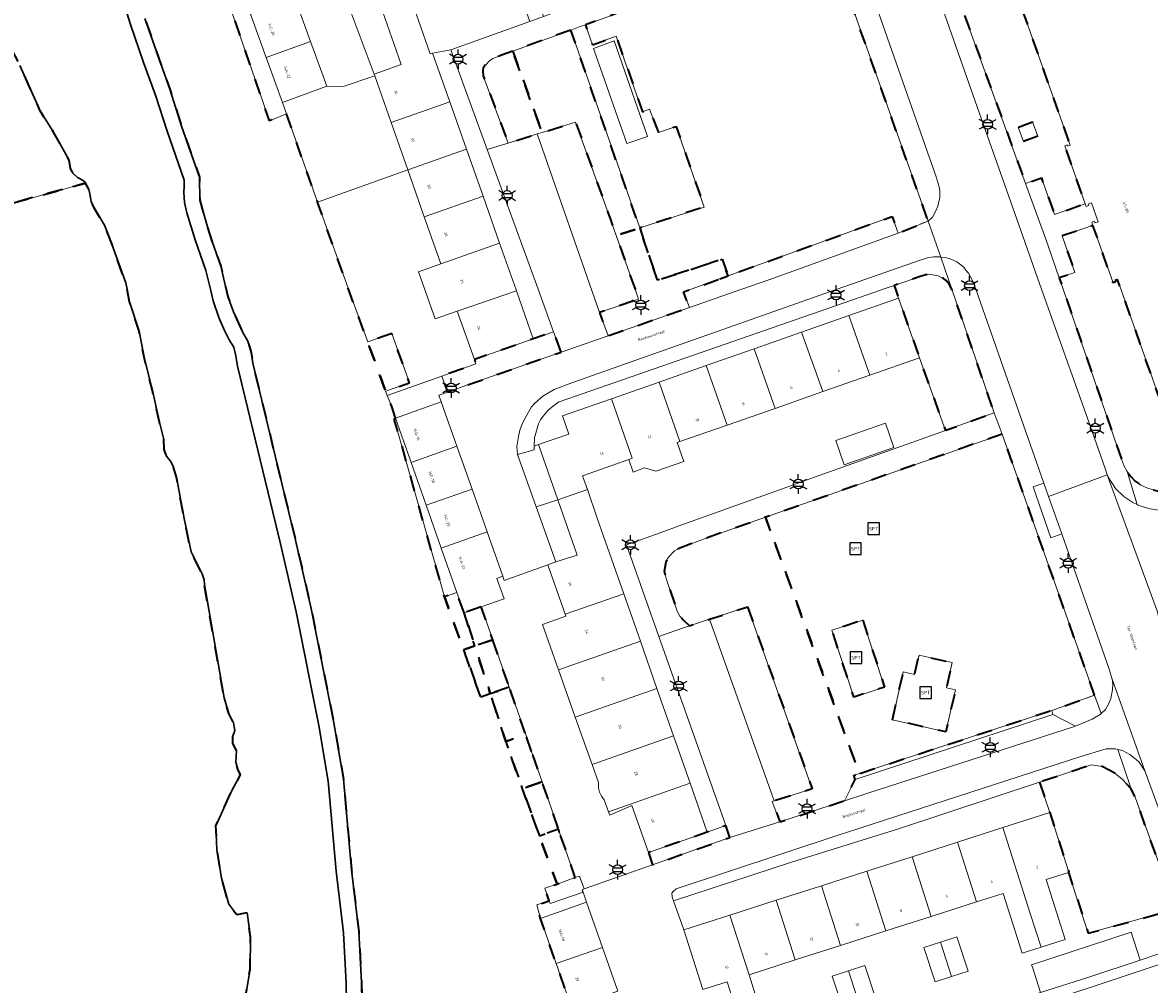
# Model space of a CAD drawing. Extents: x 105780 to 185197, y 477999 to 525027.
# Tile 348 of 562: x 107129 to 107275, y 479910 to 480035. Entities that reach past the tile are written whole.
import ezdxf
from ezdxf.enums import TextEntityAlignment as Align

# ---------------------------------------------------------------- set-up
doc = ezdxf.new("R2010")
doc.units = 0
doc.linetypes.add('XX-HIDDEN', pattern=[4, 2, -2])
for name, color, linetype, lineweight in [('B-GV-GR-MATERIAALGRENS-G', 252, 'XX-HIDDEN', 35), ('B-RO-IE-MEUBILAIR_WEGMEUBILAIR-S', 252, 'Continuous', 25), ('B-RO-IE-TERREINAFSCHEIDING_KUNSTMATIG_HEKWERK-G', 252, 'IE-TERREINAFSCHEIDING-KUNSTMATIG', 18), ('B-WE-GW-WATERGANG_SLOOT_INSTEEK-G', 252, 'Continuous', 30), ('B-XX-KG-KADASTRAAL_BEBOUWING-G', 252, 'Continuous', 20), ('B1-WE-OG-BEBOUWING-T18', 7, 'Continuous', 18), ('B1-WE-OG-TERREIN_ERF-GV', 252, 'Continuous', 18), ('B1-WE-OG-TOPOGRAFIE-T18', 10, 'Continuous', 18), ('B1-WE-VH-VERHARDING_BETONSTRAATSTEEN-GV', 252, 'Continuous', 18), ('B1-WE-VH-VERHARDING_HALFVERHARDING_GRIND-GV', 252, 'Continuous', 18), ('B1-WE-VH-VERHARDING_OPEN-GV', 252, 'Continuous', 18), ('B1-WE-VH-VERHARDING_STRAATBAKSTEEN-GV', 252, 'Continuous', 18), ('B1-WE-VH-VERHARDING_TEGEL-GV', 252, 'Continuous', 18), ('B1-WE-VH-VERHARDING_TEGEL_RUBBER-GV', 252, 'Continuous', 18)]:
    doc.layers.add(name, color=color, linetype=linetype, lineweight=lineweight)
doc.styles.add('NLCS-ISO', font='NLCS-ISO.ttf')
doc.styles.add('NLCS-ISO-M200-T18', font='NLCS-ISO.ttf', dxfattribs={"height": 0.36})
doc.linetypes.add('IE-TERREINAFSCHEIDING-KUNSTMATIG', pattern='A,4,[82,NLCS.SHX,S=0.75,R=90,X=0,Y=0],4,-2', length=10)

# ---------------------------------------------------------------- blocks, each defined once
blk = doc.blocks.new('B-SIE-WEG_LICHTMAST-SO')
at = {"ltscale": 0.1}
for p, q in [((-1.1, 0.63), (-2.19, 1.27)), ((0, 1.27), (0, 2.53)), ((1.1, 0.63), (2.19, 1.27)), ((-1.1, -0.63), (-2.19, -1.27)), ((0, -1.27), (0, -2.53)), ((1.1, -0.63), (2.19, -1.27))]:
    blk.add_line(p, q, dxfattribs=at)
at = {"flags": 128}
for points in [[(-1.16, 0.5), (1.16, 0.5)], [(-1.16, -0.5), (1.16, -0.5)]]:
    blk.add_lwpolyline(points, dxfattribs=at)
at = {"ltscale": 0.1}
blk.add_circle((0, 0), 1.27, dxfattribs=at)
at = {"style": 'NLCS-ISO'}
blk.add_attdef('TYPE', text='', height=1.8, dxfattribs=at).set_placement((0, 2.53), align=Align.BOTTOM_CENTER)
blk = doc.blocks.new('SIE-WEG_SPEELTOESTEL-SO')
at = {"flags": 128}
blk.add_lwpolyline([(-0.75, -0.75), (0.75, -0.75), (0.75, 0.75), (-0.75, 0.75)], close=True, dxfattribs=at)
at = {"style": 'NLCS-ISO'}
blk.add_text('SPT', height=0.45, dxfattribs=at).set_placement((0, 0), align=Align.MIDDLE_CENTER)

msp = doc.modelspace()

# ---------------------------------------------------------------- linework, layer by layer
at = {"layer": 'B-GV-GR-MATERIAALGRENS-G', "flags": 128}
for points in [[(107051.196, 480100.013), (107050.722, 480098.548), (107050.518, 480097.276), (107050.265, 480096.207), (107050.026, 480094.45), (107050.047, 480092.66), (107050.252, 480091.709), (107050.672, 480088.895), (107053.16, 480077.421), (107054.633, 480071.372), (107064.475, 480028.569), (107067.848, 480014.244), (107068.147, 480012.972), (107071.022, 480000), (107074.919, 479982.417), (107083.505, 479945.143), (107086.955, 479930.777), (107089.252, 479920.479), (107096.519, 479888.823), (107099.12, 479877.164), (107101.928, 479863.866), (107104.823, 479849.715), (107106.336, 479841.607), (107107.783, 479832.624), (107108.297, 479827.144), (107108.679, 479822.261), (107108.964, 479816.297), (107109.611, 479793.955), (107109.877, 479782.689), (107111.092, 479709.061), (107111.249, 479705.028), (107111.376, 479703.166), (107111.82, 479699.327), (107112.766, 479694.439), (107113.544, 479691.719), (107115.493, 479687.11), (107116.713, 479684.537), (107118, 479682.034), (107119.346, 479679.942), (107120.528, 479678.309), (107122.728, 479675.501), (107125.345, 479672.429), (107129.884, 479667.517), (107133.286, 479663.692), (107137.16, 479659.483), (107140.353, 479655.825), (107140.883, 479655.163), (107142.746, 479652.833), (107145.37, 479649.418), (107148.597, 479645.025), (107158.587, 479631.146), (107163.575, 479624.077), (107164.955, 479622.323), (107165.204, 479622.503), (107163.935, 479624.335), (107162.594, 479626.196), (107161.524, 479627.682), (107149.447, 479644.451), (107150.731, 479645.405), (107149.122, 479647.567), (107147.857, 479649.079), (107146.964, 479650.804), (107146.065, 479652.803), (107145.219, 479655.486), (107144.054, 479660.951), (107142.704, 479667.901), (107141.73, 479673.25), (107140.511, 479680.442), (107139.331, 479692.047), (107138.877, 479703.361), (107138.851, 479704.532), (107138.647, 479713.756), (107138.23, 479725.669), (107138.298, 479738.124), (107137.846, 479749.266), (107137.652, 479762.741), (107137.667, 479775.245), (107137.425, 479786.957), (107137.438, 479799.564), (107137.09, 479820.75), (107138.363, 479811.13), (107138.558, 479803.044), (107138.971, 479790.532), (107139.813, 479777.208), (107140.495, 479770.329), (107140.81, 479763.032), (107141.437, 479753.193), (107141.573, 479744.729), (107141.96, 479734.919), (107142.359, 479726.94), (107143.335, 479700.499), (107144.508, 479686.892), (107146.139, 479666.453), (107146.704, 479662.565), (107147.632, 479660.037), (107148.838, 479658.114), (107149.741, 479657.484), (107150.721, 479657.249), (107151.196, 479657.464), (107152.46, 479658.448), (107152.659, 479663.342), (107152.262, 479678.556), (107153.651, 479683.649), (107154.18, 479686.229), (107154.114, 479687.75), (107154.048, 479689.073), (107155.371, 479690.925), (107156.032, 479694.563), (107156.76, 479703.691), (107156.495, 479710.571), (107157.024, 479712.886), (107156.958, 479714.341), (107157.686, 479719.566), (107158.149, 479720.956), (107157.844, 479723.602), (107158.413, 479730.811), (107157.884, 479740.667), (107157.024, 479753.499), (107156.429, 479760.246), (107156.892, 479761.966), (107157.09, 479763.818), (107157.09, 479766.332), (107157.355, 479767.787), (107157.223, 479772.02), (107156.363, 479773.409), (107156.561, 479774.468), (107157.09, 479777.246), (107156.627, 479781.148), (107156.561, 479785.382), (107157.289, 479789.02), (107157.355, 479792.724), (107157.355, 479794.444), (107155.834, 479796.362), (107155.834, 479797.42), (107157.09, 479801.852), (107157.715, 479804.491), (107157.752, 479804.498), (107158.281, 479811.245), (107157.818, 479818.719), (107157.09, 479819.315), (107157.156, 479820.77), (107157.156, 479828.84), (107157.289, 479834.197), (107157.553, 479838.828), (107158.546, 479843.392), (107158.942, 479847.294), (107158.985, 479847.328), (107158.083, 479853.578), (107158.678, 479868.13), (107159.538, 479880.698), (107159.607, 479883.987), (107159.339, 479887.247), (107159.075, 479893.993), (107158.612, 479896.309), (107157.686, 479900.806), (107157.024, 479905.437), (107158.083, 479911.853), (107158.149, 479916.02), (107157.686, 479919.129), (107156.363, 479918.864), (107155.304, 479920.253), (107154.378, 479923.627), (107153.783, 479927.331), (107153.651, 479930.44), (107155.767, 479935.07), (107156.826, 479937.044), (107156.492, 479937.773), (107156.241, 479938.692), (107156.325, 479940.197), (107155.823, 479941.097), (107155.823, 479942.036), (107156.11, 479942.762), (107155.942, 479943.778), (107155.327, 479944.977), (107154.72, 479947.006), (107152.149, 479961.721), (107152.138, 479962.334), (107151.882, 479963.09), (107150.417, 479965.957), (107149.526, 479970.276), (107148.521, 479975.632), (107148.292, 479976.499), (107148.085, 479977.079), (107147.765, 479977.723), (107147.229, 479978.35), (107146.945, 479979.231), (107146.882, 479980.525), (107146.314, 479982.757), (107145.404, 479986.857), (107144.384, 479990.985), (107143.679, 479994.542), (107142.446, 479998.383), (107142.118, 480000), (107141.952, 480000.818), (107139.815, 480006.81), (107139.177, 480008.296), (107137.933, 480010.403), (107137.48, 480011.361), (107137.312, 480012.378), (107137.161, 480012.944), (107136.735, 480013.758), (107111.432, 480006.816), (107105.728, 480031.759), (107104.221, 480038.042), (107102.028, 480037.596), (107096.316, 480062.441), (107089.312, 480093.208), (107091.322, 480093.737), (107090.049, 480100.013)], [(107090.049, 480100.013), (107091.322, 480093.737), (107089.312, 480093.208), (107096.316, 480062.441), (107102.028, 480037.596), (107104.221, 480038.042), (107104.18, 480038.251), (107106.581, 480038.804), (107107.099, 480036.113), (107108.41, 480036.387), (107109.191, 480032.704), (107105.728, 480031.759), (107111.432, 480006.816), (107136.735, 480013.758), (107136.44, 480014.098), (107135.706, 480014.493), (107135.085, 480015.059), (107134.801, 480015.705), (107134.614, 480016.738), (107132.602, 480020.375), (107130.858, 480023.112), (107128.22, 480029.03), (107127.238, 480031.013), (107123.09, 480036.616), (107121.399, 480039.14), (107120.634, 480040.869), (107120.21, 480041.703), (107119.233, 480043.145), (107118.995, 480043.65), (107118.982, 480045.472), (107118.288, 480049.81), (107118.65, 480050.042), (107117.361, 480053.708), (107116.493, 480053.446), (107106.004, 480050.28), (107101.787, 480068.628)], [(107176.928, 479983.295), (107176.461, 479984.807), (107175.853, 479986.228), (107175.655, 479986.777), (107173.586, 479992.499), (107173.339, 479993.172), (107170.832, 480000), (107166.843, 480011.291), (107162.791, 480022.762), (107160.605, 480021.836), (107152.27, 480045.941), (107151.511, 480045.671), (107150.402, 480049.124), (107152.104, 480049.677), (107146.822, 480064.543), (107144.829, 480070.191), (107143.045, 480069.538), (107142.618, 480070.707), (107137.441, 480068.852), (107134.689, 480067.866), (107137.253, 480058.495), (107139.257, 480050.482), (107140.916, 480046.436), (107144.436, 480035.085), (107147.703, 480025.824), (107149.202, 480021.142), (107151.514, 480014.512), (107151.555, 480011.529), (107152.845, 480007.048), (107154.275, 480002.993), (107155.207, 479999.074), (107155.914, 479997.067), (107157.125, 479994.397), (107157.807, 479993.26), (107158.209, 479991.79), (107158.427, 479990.407), (107163.962, 479967.468), (107166.021, 479958.594), (107168.948, 479943.793), (107170.187, 479936.466), (107171.231, 479924.722), (107172.17, 479916.718), (107172.549, 479910.093), (107172.634, 479905.187), (107172.23, 479895.21), (107171.841, 479891.984), (107171.867, 479887.861)], [(107205.717, 479890.906), (107211.293, 479892.796), (107209.821, 479897.483), (107203.832, 479895.376), (107203.167, 479897.266), (107201.773, 479901.229), (107199.781, 479906.893), (107197.789, 479912.556), (107195.731, 479918.408), (107195.287, 479920.157), (107196.879, 479920.714), (107196.313, 479922.323), (107197.887, 479922.877), (107195.746, 479928.72), (107195.606, 479929.112), (107193.413, 479935.239), (107191.382, 479940.914), (107191.235, 479941.368), (107189.233, 479947.561), (107187.986, 479947.128), (107185.772, 479953.249), (107183.291, 479960.104), (107176.785, 479983.165), (107176.928, 479983.295)]]:
    msp.add_lwpolyline(points, dxfattribs=at)
for points in [[(107289.011, 480062.863), (107292.96, 480059.495), (107302.65, 480070.407), (107303.338, 480081.641), (107300.832, 480081.796), (107300.321, 480073.807), (107282.138, 480074.973), (107282.315, 480078.083), (107270.576, 480073.904), (107270.866, 480073.142), (107280.848, 480076.692), (107281.749, 480074.148), (107289.992, 480073.622), (107292.995, 480065.121), (107252.708, 480050.878), (107251.081, 480055.437), (107244.463, 480053.088), (107246.36, 480047.597), (107250.748, 480035.5), (107251.076, 480034.597), (107258.66, 480013.689), (107260.697, 480014.428), (107262.421, 480009.682), (107266.384, 480011.095), (107263.753, 480018.594), (107264.069, 480018.722), (107264.134, 480018.563), (107264.449, 480018.676), (107257.436, 480038.554), (107257.134, 480038.447), (107257.017, 480038.777), (107260.52, 480040.021), (107260.614, 480042.803), (107259.61, 480042.881), (107259.584, 480042.542), (107259.274, 480042.566), (107259.652, 480050.907), (107259.293, 480050.93), (107259.356, 480052.373), (107260.564, 480052.772), (107279.585, 480051.912)], [(107232.989, 480045.645), (107201.563, 480034.294), (107202.475, 480031.675), (107205.553, 480032.798), (107208.991, 480023.007), (107209.862, 480023.34), (107211.052, 480020.309), (107213.326, 480021.097), (107216.971, 480010.66), (107208.608, 480007.945), (107210.927, 480001.171), (107219.29, 480003.886), (107220.086, 480001.743), (107224.614, 480003.384), (107241.346, 480009.447), (107242.113, 480007.279), (107246.015, 480008.842)], [(107199.672, 480033.609), (107192.134, 480030.876), (107195.958, 480020.326), (107200.29, 480021.677), (107204.773, 480009.155), (107205.55, 480006.952), (107208.608, 480007.945)], [(107192.134, 480030.876), (107190.795, 480030.391), (107189.569, 480029.9), (107189.069, 480029.591), (107188.287, 480028.719), (107188.243, 480028.355), (107188.311, 480027.692), (107191.544, 480018.949), (107195.33, 480020.13), (107195.958, 480020.326)], [(107260.232, 480019.85), (107258.377, 480019.148), (107257.68, 480020.999), (107259.529, 480021.705)], [(107300.483, 479981.713), (107297.972, 479988.918), (107290.894, 480009.019), (107289.4, 480008.532), (107289.513, 480008.212), (107289.218, 480008.107), (107296.344, 479987.942), (107296.651, 479988.046), (107296.761, 479987.721), (107288.876, 479984.92), (107288.762, 479985.24), (107289.083, 479985.354), (107287.178, 479990.716), (107283.018, 479989.238), (107284.925, 479983.9), (107285.244, 479984.006), (107285.353, 479983.679), (107277.443, 479980.87), (107277.339, 479981.205), (107277.634, 479981.317), (107270.582, 480001.254), (107270.258, 480001.142), (107270.327, 480000.941), (107270.002, 480000.829), (107267.39, 480008.284), (107263.386, 480006.903), (107265.056, 480002.187), (107263.018, 480001.468), (107263.523, 480000), (107271.054, 479978.083), (107271.457, 479977.067), (107271.818, 479976.354), (107272.301, 479975.705), (107272.85, 479975.134), (107273.612, 479974.614), (107274.363, 479974.239), (107275.214, 479973.979), (107275.893, 479973.832), (107276.561, 479973.829), (107277.903, 479973.986)], [(107218.995, 480001.347), (107220.086, 480001.743), (107219.29, 480003.886), (107210.927, 480001.171), (107208.608, 480007.945), (107205.55, 480006.952), (107208.001, 480000), (107208.457, 479998.708), (107203.39, 479996.984), (107204.506, 479993.978), (107215.047, 479997.633), (107214.294, 479999.644), (107215.276, 480000)], [(107249.107, 480000), (107248.747, 480000.638), (107248.35, 480001.113), (107248.021, 480001.394), (107247.328, 480001.72), (107246.119, 480001.953), (107245.108, 480001.713), (107241.595, 480000.49), (107241.767, 480000), (107242.175, 479998.838), (107244.881, 479991.104), (107248.253, 479981.703), (107248.324, 479981.728), (107254.573, 479983.97), (107252.759, 479989.289)], [(107176.478, 479994.254), (107173.339, 479993.172), (107173.586, 479992.499), (107175.655, 479986.777), (107178.751, 479987.878)], [(107198.402, 479991.861), (107197.448, 479994.484), (107194.811, 479993.565), (107187.169, 479990.872), (107187.374, 479990.321), (107182.939, 479988.745), (107183.67, 479986.668), (107186.665, 479987.724)], [(107255.632, 479981.217), (107238.114, 479975.063), (107224.918, 479970.426), (107226.222, 479966.87), (107237.099, 479937.207), (107262.037, 479945.394), (107267.606, 479947.355)], [(107222.596, 479958.811), (107230.974, 479935.226), (107226.046, 479933.647), (107225.793, 479933.566), (107226.79, 479930.929), (107235.151, 479933.674), (107236.555, 479936.45), (107236.384, 479936.973), (107237.099, 479937.207), (107226.222, 479966.87), (107224.918, 479970.426), (107216.418, 479967.44), (107213.598, 479966.346), (107213.132, 479966.075), (107212.811, 479965.78), (107212.231, 479965.104), (107212.016, 479964.618), (107211.783, 479963.408), (107212.153, 479962.119), (107213.46, 479958.247), (107213.833, 479957.626), (107214.25, 479957.134), (107215.046, 479956.354), (107217.676, 479957.21)], [(107185.847, 479958.037), (107184.89, 479960.682), (107183.291, 479960.104), (107185.772, 479953.249), (107187.231, 479953.756)], [(107188.062, 479958.806), (107185.847, 479958.037), (107187.231, 479953.756), (107189.54, 479954.559)], [(107237.527, 479957.11), (107240.359, 479948.416), (107236.365, 479947.115), (107233.533, 479955.809)], [(107189.54, 479954.559), (107187.231, 479953.756), (107189.233, 479947.561), (107191.68, 479948.413)], [(107187.231, 479953.756), (107185.772, 479953.249), (107187.986, 479947.128), (107189.233, 479947.561)], [(107241.383, 479944.184), (107242.794, 479950.375), (107244.267, 479950.039), (107244.843, 479952.566), (107249.146, 479951.586), (107248.396, 479948.299), (107249.548, 479948.037), (107248.309, 479942.605)], [(107191.68, 479948.413), (107189.233, 479947.561), (107191.235, 479941.368), (107193.821, 479942.269)], [(107194.588, 479940.067), (107193.821, 479942.269), (107191.235, 479941.368), (107191.382, 479940.914), (107193.413, 479935.239), (107195.955, 479936.12)], [(107260.453, 479936.068), (107261.778, 479932.132), (107264.256, 479924.393), (107264.232, 479924.385), (107266.784, 479916.497), (107278.22, 479919.656), (107276.974, 479922.7), (107272.914, 479933.997), (107272.331, 479935.234), (107271.23, 479936.413), (107270.209, 479937.256), (107268.591, 479938.107), (107267.219, 479938.345)], [(107195.955, 479936.12), (107193.413, 479935.239), (107195.606, 479929.112), (107198.084, 479929.97)], [(107198.226, 479929.561), (107198.084, 479929.97), (107195.606, 479929.112), (107195.746, 479928.72), (107197.887, 479922.877), (107200.252, 479923.709)], [(107220.319, 479928.904), (107219.771, 479930.454), (107217.358, 479929.61), (107209.744, 479926.946), (107210.29, 479925.382)]]:
    msp.add_lwpolyline(points, close=True, dxfattribs=at)
at = {"layer": 'B-RO-IE-TERREINAFSCHEIDING_KUNSTMATIG_HEKWERK-G', "flags": 128}
for points in [[(107244.953, 480008.416), (107246.015, 480008.842), (107232.989, 480045.645), (107232.042, 480045.303)], [(107136.735, 480013.758), (107111.432, 480006.816)], [(107266.572, 479946.99), (107267.606, 479947.355), (107255.632, 479981.217), (107254.619, 479980.861)]]:
    msp.add_lwpolyline(points, dxfattribs=at)
at = {"layer": 'B-WE-GW-WATERGANG_SLOOT_INSTEEK-G', "flags": 128}
for points in [[(107139.061, 480045.661), (107142.536, 480034.459), (107144.276, 480029.411), (107145.81, 480025.178), (107147.305, 480020.508), (107149.525, 480014.143), (107149.55, 480013.351), (107149.502, 480012.553), (107149.566, 480011.258), (107149.866, 480009.927), (107150.947, 480006.417), (107152.354, 480002.427), (107152.931, 480000), (107153.286, 479998.509), (107154.047, 479996.347), (107154.753, 479994.668), (107155.371, 479993.433), (107155.951, 479992.467), (107156.251, 479991.37), (107156.464, 479990.015), (107162.016, 479967.008), (107164.065, 479958.174), (107166.981, 479943.432), (107168.201, 479936.214), (107169.241, 479924.524), (107170.177, 479916.544), (107170.55, 479910.019), (107170.634, 479905.152)], [(107170.634, 479905.152), (107170.55, 479910.019), (107170.177, 479916.544), (107169.241, 479924.524), (107168.201, 479936.214), (107166.981, 479943.432), (107164.065, 479958.174), (107162.016, 479967.008), (107156.464, 479990.015), (107156.251, 479991.37), (107155.951, 479992.467), (107155.371, 479993.433), (107154.753, 479994.668), (107154.047, 479996.347), (107153.286, 479998.509), (107152.931, 480000), (107152.354, 480002.427), (107150.947, 480006.417), (107149.866, 480009.927), (107149.566, 480011.258), (107149.502, 480012.553), (107149.55, 480013.351), (107149.525, 480014.143), (107147.305, 480020.508), (107145.81, 480025.178), (107144.276, 480029.411), (107142.536, 480034.459), (107139.061, 480045.661)], [(107151.514, 480014.512), (107149.202, 480021.142), (107147.703, 480025.824), (107144.436, 480035.085)], [(107128.22, 480029.03), (107130.858, 480023.112), (107132.602, 480020.375), (107134.614, 480016.738), (107134.801, 480015.705), (107135.085, 480015.059), (107135.706, 480014.493), (107136.44, 480014.098), (107136.735, 480013.758), (107137.161, 480012.944), (107137.312, 480012.378), (107137.48, 480011.361), (107137.933, 480010.403), (107139.177, 480008.296), (107139.815, 480006.81), (107141.952, 480000.818), (107142.118, 480000), (107142.446, 479998.383), (107143.679, 479994.542), (107144.384, 479990.985), (107145.404, 479986.857), (107146.314, 479982.757), (107146.882, 479980.525), (107146.945, 479979.231), (107147.229, 479978.35), (107147.765, 479977.723), (107148.085, 479977.079), (107148.292, 479976.499), (107148.521, 479975.632), (107149.526, 479970.276), (107150.417, 479965.957), (107151.882, 479963.09), (107152.138, 479962.334), (107152.149, 479961.721), (107154.72, 479947.006), (107155.327, 479944.977), (107155.942, 479943.778), (107156.11, 479942.762), (107155.823, 479942.036), (107155.823, 479941.097), (107156.325, 479940.197), (107156.241, 479938.692), (107156.492, 479937.773), (107156.826, 479937.044), (107155.767, 479935.07), (107153.651, 479930.44), (107153.783, 479927.331), (107154.378, 479923.627), (107155.304, 479920.253), (107156.363, 479918.864), (107157.686, 479919.129), (107158.149, 479916.02), (107158.083, 479911.853), (107157.024, 479905.437)], [(107172.031, 479818.232), (107171.867, 479887.861), (107171.841, 479891.984), (107172.23, 479895.21), (107172.634, 479905.187), (107172.549, 479910.093), (107172.17, 479916.718), (107171.231, 479924.722), (107170.187, 479936.466), (107168.948, 479943.793), (107166.021, 479958.594), (107163.962, 479967.468), (107158.427, 479990.407), (107158.209, 479991.79), (107157.807, 479993.26), (107157.125, 479994.397), (107155.914, 479997.067), (107155.207, 479999.074), (107154.275, 480002.993), (107152.845, 480007.048), (107151.555, 480011.529), (107151.514, 480014.512)]]:
    msp.add_lwpolyline(points, dxfattribs=at)
at = {"layer": 'B-XX-KG-KADASTRAAL_BEBOUWING-G', "flags": 128}
for points in [[(107163.889, 480037.766), (107158.113, 480035.665), (107160.158, 480030.043), (107165.933, 480032.144)], [(107179.005, 480037.448), (107175.26, 480036.041), (107177.686, 480029.139), (107174.158, 480027.899), (107174.237, 480027.673), (107176.372, 480021.599), (107183.987, 480024.282), (107181.757, 480030.61), (107181.452, 480030.503)], [(107165.933, 480032.144), (107160.158, 480030.043), (107162.271, 480024.233), (107168.046, 480026.334)], [(107183.987, 480024.282), (107176.372, 480021.599), (107178.518, 480015.492), (107186.138, 480018.177)], [(107186.138, 480018.177), (107178.518, 480015.492), (107180.664, 480009.384), (107188.29, 480012.071)], [(107188.29, 480012.071), (107180.664, 480009.384), (107182.81, 480003.276), (107190.441, 480005.965)], [(107190.441, 480005.965), (107182.81, 480003.276), (107179.919, 480002.259), (107182.064, 479996.157), (107184.955, 479997.173), (107192.61, 479999.81), (107192.568, 479999.929)], [(107192.61, 479999.81), (107184.955, 479997.173), (107187.169, 479990.872), (107194.811, 479993.565)], [(107242.175, 479998.838), (107235.721, 479996.579), (107238.434, 479988.848), (107244.881, 479991.104)], [(107235.721, 479996.579), (107229.607, 479994.441), (107232.351, 479986.719), (107238.434, 479988.848)], [(107229.607, 479994.441), (107223.432, 479992.279), (107226.171, 479984.556), (107232.351, 479986.719)], [(107223.432, 479992.279), (107217.239, 479990.113), (107219.97, 479982.387), (107226.171, 479984.556)], [(107217.239, 479990.113), (107211.115, 479987.969), (107213.821, 479980.235), (107219.97, 479982.387)], [(107211.115, 479987.969), (107204.941, 479985.809), (107207.647, 479978.075), (107207.201, 479977.919), (107207.773, 479976.286), (107209.221, 479976.85), (107210.717, 479976.411), (107214.323, 479977.658), (107213.465, 479980.11), (107213.821, 479980.235)], [(107182.879, 479985.391), (107176.928, 479983.295), (107178.952, 479977.547), (107184.903, 479979.643)], [(107204.941, 479985.809), (107198.578, 479983.582), (107199.406, 479981.215), (107195.495, 479979.847), (107198.003, 479972.681), (107201.819, 479974.015), (107201.189, 479975.815), (107207.201, 479977.919), (107207.647, 479978.075)], [(107240.48, 479982.62), (107234.037, 479980.365), (107235.139, 479977.217), (107241.582, 479979.472)], [(107184.903, 479979.643), (107178.952, 479977.547), (107180.909, 479971.988), (107186.86, 479974.084)], [(107186.86, 479974.084), (107180.909, 479971.988), (107182.866, 479966.429), (107188.818, 479968.524)], [(107203.932, 479967.975), (107203.107, 479970.335), (107201.819, 479974.015), (107198.003, 479972.681), (107200.513, 479965.507), (107197.724, 479964.651), (107196.681, 479964.274), (107198.931, 479957.847), (107206.544, 479960.512)], [(107188.818, 479968.524), (107182.866, 479966.429), (107184.89, 479960.682), (107185.847, 479958.037), (107188.062, 479958.806), (107191.052, 479959.844), (107190.078, 479962.508), (107190.841, 479962.777)], [(107206.544, 479960.512), (107198.931, 479957.847), (107199.019, 479957.596), (107195.982, 479956.521), (107198.072, 479950.651), (107208.694, 479954.369)], [(107208.694, 479954.369), (107198.072, 479950.651), (107200.255, 479944.521), (107210.843, 479948.227)], [(107210.843, 479948.227), (107200.255, 479944.521), (107202.438, 479938.39), (107212.993, 479942.084)], [(107212.993, 479942.084), (107202.438, 479938.39), (107203.272, 479936.048), (107203.275, 479935.308), (107203.404, 479934.794), (107203.661, 479934.272), (107204.003, 479933.811), (107204.567, 479932.24), (107215.142, 479935.942)], [(107215.142, 479935.942), (107204.567, 479932.24), (107204.715, 479931.826), (107207.605, 479933.058), (107209.744, 479926.946), (107217.358, 479929.61)], [(107261.778, 479932.132), (107255.705, 479930.187), (107258.183, 479922.448), (107259.223, 479919.202), (107260.668, 479914.69), (107263.803, 479915.694), (107261.319, 479923.452), (107264.232, 479924.385), (107264.256, 479924.393)], [(107255.705, 479930.187), (107249.822, 479928.303), (107252.3, 479920.565), (107255.744, 479921.667), (107258.229, 479913.909), (107260.668, 479914.69), (107259.223, 479919.202), (107258.183, 479922.448)], [(107249.822, 479928.303), (107243.938, 479926.419), (107246.416, 479918.681), (107252.3, 479920.565)], [(107243.938, 479926.419), (107238.055, 479924.536), (107240.533, 479916.797), (107246.416, 479918.681)], [(107238.055, 479924.536), (107232.171, 479922.652), (107234.65, 479914.913), (107240.533, 479916.797)], [(107232.171, 479922.652), (107226.289, 479920.768), (107228.766, 479913.029), (107234.65, 479914.913)], [(107226.289, 479920.768), (107220.285, 479918.845), (107222.742, 479911.245), (107222.811, 479911.122), (107228.766, 479913.029)], [(107201.72, 479920.515), (107195.731, 479918.408), (107197.789, 479912.556), (107203.778, 479914.663)], [(107220.285, 479918.845), (107214.332, 479916.939), (107216.81, 479909.2), (107219.938, 479910.201), (107221.161, 479906.382), (107221.881, 479906.613), (107223.305, 479902.165), (107225.46, 479902.855), (107223.959, 479907.334), (107222.811, 479911.122), (107222.742, 479911.245)], [(107273.526, 479913.023), (107272.339, 479916.645), (107259.432, 479912.416), (107259.596, 479911.966), (107260.609, 479908.79), (107266.868, 479910.786)], [(107247.61, 479915.339), (107245.454, 479914.637), (107246.906, 479910.176), (107249.065, 479910.879)], [(107247.61, 479915.339), (107249.065, 479910.879), (107251.186, 479911.569), (107249.734, 479916.03)], [(107203.778, 479914.663), (107197.789, 479912.556), (107199.781, 479906.893), (107205.77, 479908.999)], [(107235.702, 479911.629), (107237.177, 479907.026), (107239.298, 479907.71), (107237.813, 479912.31)], [(107235.702, 479911.629), (107233.586, 479910.946), (107235.071, 479906.346), (107237.177, 479907.026)]]:
    msp.add_lwpolyline(points, close=True, dxfattribs=at)
msp.add_lwpolyline([(107257.436, 480038.554), (107264.449, 480018.676), (107264.134, 480018.563), (107264.069, 480018.722), (107263.753, 480018.594), (107266.384, 480011.095), (107266.512, 480010.732), (107266.837, 480010.844), (107266.767, 480011.047), (107267.204, 480011.198), (107268.07, 480008.759), (107267.639, 480008.609), (107267.569, 480008.812), (107267.244, 480008.7), (107267.39, 480008.284), (107270.002, 480000.829), (107270.327, 480000.941), (107270.258, 480001.142), (107270.582, 480001.254), (107277.634, 479981.317)], dxfattribs=at)
at = {"layer": 'B1-WE-OG-TERREIN_ERF-GV', "flags": 128}
for points in [[(107222.03, 480054.827), (107215.609, 480052.564), (107209.441, 480050.391), (107203.273, 480048.217), (107197.043, 480046.022), (107190.937, 480043.87), (107184.768, 480041.697), (107178.31, 480039.421), (107179.005, 480037.448), (107181.452, 480030.503), (107181.757, 480030.61), (107184.119, 480031.054), (107194.354, 480034.729), (107193.306, 480037.647), (107195.094, 480038.289), (107196.142, 480035.372), (107200.33, 480036.876), (107199.333, 480039.652), (107201.121, 480040.294), (107202.118, 480037.518), (107225.295, 480045.841)], [(107175.26, 480036.041), (107174.934, 480036.97), (107171.21, 480035.838), (107174.158, 480027.899), (107177.686, 480029.139)], [(107188.841, 480018.106), (107184.119, 480031.054), (107181.757, 480030.61), (107183.987, 480024.282), (107186.138, 480018.177), (107188.29, 480012.071), (107190.441, 480005.965), (107192.568, 479999.929), (107192.61, 479999.81), (107194.811, 479993.565), (107197.448, 479994.484), (107195.443, 480000)], [(107176.372, 480021.599), (107174.237, 480027.673), (107170.149, 480026.301), (107168.046, 480026.334), (107162.271, 480024.233), (107162.791, 480022.762), (107166.843, 480011.291), (107178.518, 480015.492)], [(107180.664, 480009.384), (107178.518, 480015.492), (107166.843, 480011.291), (107170.832, 480000), (107173.339, 479993.172), (107176.478, 479994.254), (107178.751, 479987.878), (107175.655, 479986.777), (107175.853, 479986.228), (107182.939, 479988.745), (107187.374, 479990.321), (107187.169, 479990.872), (107184.955, 479997.173), (107182.064, 479996.157), (107179.919, 480002.259), (107182.81, 480003.276)], [(107198.578, 479983.582), (107204.941, 479985.809), (107211.115, 479987.969), (107217.239, 479990.113), (107223.432, 479992.279), (107229.607, 479994.441), (107235.721, 479996.579), (107242.175, 479998.838), (107241.767, 480000), (107241.595, 480000.49), (107241.593, 480000.489), (107240.188, 480000), (107239.082, 479999.615), (107198.176, 479985.392), (107197.676, 479985.083), (107196.759, 479984.327), (107196.096, 479983.554), (107195.754, 479983.076), (107195.505, 479982.552), (107194.945, 479980.732), (107194.925, 479979.648), (107195.495, 479979.847), (107199.406, 479981.215)], [(107244.881, 479991.104), (107238.434, 479988.848), (107232.351, 479986.719), (107226.171, 479984.556), (107219.97, 479982.387), (107213.821, 479980.235), (107213.465, 479980.11), (107214.323, 479977.658), (107210.717, 479976.411), (107209.221, 479976.85), (107207.773, 479976.286), (107207.201, 479977.919), (107201.189, 479975.815), (107201.819, 479974.015), (107203.107, 479970.335), (107203.932, 479967.975), (107206.544, 479960.512), (107208.694, 479954.369), (107210.843, 479948.227), (107212.993, 479942.084), (107215.142, 479935.942), (107217.358, 479929.61), (107219.771, 479930.454), (107211.102, 479954.991), (107206.905, 479966.871), (107211.243, 479968.427), (107214.067, 479969.44), (107227.48, 479974.252), (107231.292, 479975.619), (107248.253, 479981.703)], [(107182.566, 479986.279), (107183.67, 479986.668), (107182.939, 479988.745), (107175.853, 479986.228), (107176.461, 479984.807), (107176.928, 479983.295), (107182.879, 479985.391)], [(107180.909, 479971.988), (107178.952, 479977.547), (107176.928, 479983.295), (107176.785, 479983.165), (107183.291, 479960.104), (107184.89, 479960.682), (107182.866, 479966.429)], [(107240.48, 479982.62), (107241.582, 479979.472), (107235.139, 479977.217), (107234.037, 479980.365)], [(107195.495, 479979.847), (107194.925, 479979.648), (107194.916, 479979.167), (107192.776, 479978.588), (107195.186, 479971.802), (107198.003, 479972.681)], [(107198.003, 479972.681), (107195.186, 479971.802), (107197.724, 479964.651), (107200.513, 479965.507)], [(107202.438, 479938.39), (107200.255, 479944.521), (107198.072, 479950.651), (107195.982, 479956.521), (107199.019, 479957.596), (107198.931, 479957.847), (107196.681, 479964.274), (107191.032, 479962.234), (107190.841, 479962.777), (107190.078, 479962.508), (107191.052, 479959.844), (107188.062, 479958.806), (107189.54, 479954.559), (107191.68, 479948.413), (107193.821, 479942.269), (107194.588, 479940.067), (107195.955, 479936.12), (107198.084, 479929.97), (107198.226, 479929.561), (107200.252, 479923.709), (107200.785, 479923.897), (107201.393, 479922.257), (107210.29, 479925.382), (107209.744, 479926.946), (107207.605, 479933.058), (107204.715, 479931.826), (107204.567, 479932.24), (107204.003, 479933.811), (107203.661, 479934.272), (107203.404, 479934.794), (107203.275, 479935.308), (107203.272, 479936.048)], [(107238.055, 479924.536), (107243.938, 479926.419), (107249.822, 479928.303), (107255.705, 479930.187), (107261.778, 479932.132), (107260.453, 479936.068), (107242.06, 479930.01), (107228.309, 479925.707), (107213.005, 479920.699), (107214.332, 479916.939), (107220.285, 479918.845), (107226.289, 479920.768), (107232.171, 479922.652)], [(107201.256, 479921.835), (107201.158, 479922.034), (107201.226, 479922.148), (107201.393, 479922.257), (107200.785, 479923.897), (107200.252, 479923.709), (107197.887, 479922.877), (107196.313, 479922.323), (107196.879, 479920.714), (107197.01, 479920.342)], [(107201.256, 479921.835), (107197.01, 479920.342), (107196.879, 479920.714), (107195.287, 479920.157), (107195.731, 479918.408), (107201.72, 479920.515)], [(107249.065, 479910.879), (107246.906, 479910.176), (107245.454, 479914.637), (107247.61, 479915.339), (107249.734, 479916.03), (107251.186, 479911.569)], [(107281.192, 479914.181), (107280.636, 479914.964), (107280.379, 479915.326), (107273.526, 479913.023), (107266.868, 479910.786), (107260.609, 479908.79), (107252.079, 479905.861), (107250.949, 479905.483), (107251.366, 479904.259)], [(107237.177, 479907.026), (107235.071, 479906.346), (107233.586, 479910.946), (107235.702, 479911.629), (107237.813, 479912.31), (107239.298, 479907.71)]]:
    msp.add_lwpolyline(points, close=True, dxfattribs=at)
for points in [[(107260.609, 479908.79), (107259.596, 479911.966), (107259.432, 479912.416), (107272.339, 479916.645), (107273.526, 479913.023), (107280.379, 479915.326), (107280.21, 479915.564), (107278.22, 479919.656), (107266.784, 479916.497), (107264.232, 479924.385), (107261.319, 479923.452), (107263.803, 479915.694), (107260.668, 479914.69), (107258.229, 479913.909), (107255.744, 479921.667), (107252.3, 479920.565), (107246.416, 479918.681), (107240.533, 479916.797), (107234.65, 479914.913), (107228.766, 479913.029), (107222.811, 479911.122), (107223.959, 479907.334)], [(107285.089, 479908.193), (107281.486, 479913.766), (107281.192, 479914.181), (107251.366, 479904.259)], [(107221.161, 479906.382), (107219.938, 479910.201), (107216.81, 479909.2)]]:
    msp.add_lwpolyline(points, dxfattribs=at)
at = {"layer": 'B1-WE-VH-VERHARDING_BETONSTRAATSTEEN-GV', "flags": 128}
for points in [[(107242.113, 480007.279), (107241.346, 480009.447), (107224.614, 480003.384), (107220.086, 480001.743), (107218.995, 480001.347), (107215.276, 480000), (107214.294, 479999.644), (107215.047, 479997.633), (107221.873, 480000), (107225.502, 480001.259)], [(107261.646, 479973.131), (107261.034, 479974.872), (107259.62, 479974.375), (107261.943, 479967.771), (107263.357, 479968.268)], [(107265.12, 479943.365), (107262.208, 479944.871), (107236.555, 479936.45), (107235.151, 479933.674), (107238.046, 479934.624)]]:
    msp.add_lwpolyline(points, close=True, dxfattribs=at)
at = {"layer": 'B1-WE-VH-VERHARDING_HALFVERHARDING_GRIND-GV', "flags": 128}
msp.add_lwpolyline([(107202.635, 480031.216), (107206.93, 480018.881), (107209.63, 480019.816), (107205.276, 480032.205)], close=True, dxfattribs=at)
at = {"layer": 'B1-WE-VH-VERHARDING_OPEN-GV', "flags": 128}
for points in [[(107260.232, 480019.85), (107259.529, 480021.705), (107257.68, 480020.999), (107258.377, 480019.148)], [(107267.39, 480008.284), (107267.244, 480008.7), (107267.569, 480008.812), (107267.639, 480008.609), (107268.07, 480008.759), (107267.204, 480011.198), (107266.767, 480011.047), (107266.837, 480010.844), (107266.512, 480010.732), (107266.384, 480011.095), (107262.421, 480009.682), (107260.697, 480014.428), (107258.66, 480013.689), (107261.269, 480006.496), (107261.63, 480005.502), (107263.018, 480001.468), (107265.056, 480002.187), (107263.386, 480006.903)]]:
    msp.add_lwpolyline(points, close=True, dxfattribs=at)
at = {"layer": 'B1-WE-VH-VERHARDING_STRAATBAKSTEEN-GV', "flags": 128}
for points in [[(107229.524, 480064.632), (107247.073, 480014.594), (107247.462, 480013.288), (107247.525, 480012.697), (107247.514, 480011.902), (107247.26, 480010.792), (107246.992, 480010.072), (107246.591, 480009.34), (107246.015, 480008.842), (107247.641, 480004.175), (107248.21, 480004.117), (107248.872, 480003.951), (107249.75, 480003.567), (107250.653, 480002.86), (107250.899, 480002.481), (107251.271, 480002.095), (107251.693, 480001.297), (107252.203, 480000), (107261.034, 479974.872), (107261.646, 479973.131), (107269.234, 479975.922), (107268.991, 479976.734), (107266.729, 479983.168), (107260.731, 480000), (107257.762, 480008.332), (107251.612, 480025.853), (107242.569, 480051.614)], [(107163.889, 480037.766), (107165.933, 480032.144), (107168.046, 480026.334), (107170.149, 480026.301), (107174.237, 480027.673), (107174.158, 480027.899), (107171.21, 480035.838)], [(107301.146, 479905.018), (107296.946, 479910.365), (107294.398, 479913.69), (107292.403, 479916.642), (107290.902, 479919.037), (107288.399, 479923.665), (107287.417, 479925.648), (107280.568, 479943.429), (107276.668, 479955.225), (107276.047, 479956.73), (107275.755, 479958.188), (107269.234, 479975.922), (107261.646, 479973.131), (107263.357, 479968.268), (107269.501, 479950.741), (107269.89, 479949.435), (107274.121, 479937.555), (107276.747, 479930.373), (107278.284, 479926.573), (107280.259, 479921.995), (107282.384, 479917.59), (107283.99, 479914.771), (107286.523, 479910.686), (107290.434, 479905.588)], [(107276.16, 479971.289), (107274.605, 479971.549), (107273.885, 479971.765), (107273.233, 479972.022), (107273.117, 479972.08), (107272.576, 479972.351), (107271.414, 479973.146), (107270.324, 479974.182), (107269.612, 479975.229), (107269.234, 479975.922), (107275.755, 479958.188)], [(107216.81, 479909.2), (107214.332, 479916.939), (107213.005, 479920.699), (107212.84, 479921.201), (107212.765, 479921.701), (107212.948, 479921.913), (107213.356, 479922.233), (107234.078, 479929.109), (107265.698, 479939.347), (107269.083, 479940.401), (107270.329, 479940.406), (107270.638, 479940.329), (107271.212, 479940.185), (107272.173, 479939.663), (107273.015, 479939.041), (107273.404, 479938.674), (107274.121, 479937.555), (107269.89, 479949.435), (107269.953, 479948.844), (107269.942, 479948.049), (107269.688, 479946.939), (107269.42, 479946.219), (107269.019, 479945.487), (107268.443, 479944.989), (107268.309, 479944.855), (107267.307, 479944.273), (107265.12, 479943.365), (107238.046, 479934.624), (107235.151, 479933.674), (107226.79, 479930.929), (107220.319, 479928.904), (107210.29, 479925.382), (107201.393, 479922.257), (107201.226, 479922.148), (107201.158, 479922.034), (107201.256, 479921.835), (107201.72, 479920.515), (107203.778, 479914.663), (107205.77, 479908.999)]]:
    msp.add_lwpolyline(points, dxfattribs=at)
msp.add_lwpolyline([(107234.215, 480000), (107244.968, 480003.778), (107245.921, 480004.068), (107246.724, 480004.184), (107247.5, 480004.189), (107247.641, 480004.175), (107246.015, 480008.842), (107242.113, 480007.279), (107225.502, 480001.259), (107221.873, 480000), (107215.047, 479997.633), (107204.506, 479993.978), (107198.402, 479991.861), (107186.665, 479987.724), (107183.67, 479986.668), (107182.566, 479986.279), (107182.879, 479985.391), (107184.903, 479979.643), (107186.86, 479974.084), (107188.818, 479968.524), (107190.841, 479962.777), (107191.032, 479962.234), (107196.681, 479964.274), (107197.724, 479964.651), (107195.186, 479971.802), (107192.776, 479978.588), (107192.663, 479979.59), (107192.87, 479980.888), (107193.078, 479981.716), (107193.376, 479982.533), (107193.733, 479983.301), (107194.597, 479984.739), (107194.978, 479985.183), (107196.045, 479986.113), (107197.511, 479987.002), (107199.809, 479987.882), (107205.899, 479990.027)], close=True, dxfattribs=at)
at = {"layer": 'B1-WE-VH-VERHARDING_TEGEL-GV', "flags": 128}
for points in [[(107229.014, 480065.929), (107226.416, 480064.765), (107226.573, 480064.127), (107232.101, 480048.285), (107232.989, 480045.645), (107246.015, 480008.842), (107246.591, 480009.34), (107246.992, 480010.072), (107247.26, 480010.792), (107247.514, 480011.902), (107247.525, 480012.697), (107247.462, 480013.288), (107247.073, 480014.594), (107229.524, 480064.632)], [(107232.989, 480045.645), (107232.101, 480048.285), (107225.295, 480045.841), (107202.118, 480037.518), (107200.33, 480036.876), (107196.142, 480035.372), (107194.354, 480034.729), (107184.119, 480031.054), (107188.841, 480018.106), (107191.544, 480018.949), (107188.311, 480027.692), (107188.243, 480028.355), (107188.287, 480028.719), (107189.069, 480029.591), (107189.569, 480029.9), (107190.795, 480030.391), (107192.134, 480030.876), (107199.672, 480033.609), (107200.777, 480034.01), (107201.563, 480034.294)], [(107213.326, 480021.097), (107211.052, 480020.309), (107209.862, 480023.34), (107208.991, 480023.007), (107205.553, 480032.798), (107202.475, 480031.675), (107201.563, 480034.294), (107200.777, 480034.01), (107199.672, 480033.609), (107208.608, 480007.945), (107216.971, 480010.66)], [(107206.93, 480018.881), (107202.635, 480031.216), (107205.276, 480032.205), (107209.63, 480019.816)], [(107205.55, 480006.952), (107204.773, 480009.155), (107200.29, 480021.677), (107195.958, 480020.326), (107195.33, 480020.13), (107203.39, 479996.984), (107208.457, 479998.708), (107208.001, 480000)], [(107195.33, 480020.13), (107191.544, 480018.949), (107188.841, 480018.106), (107195.443, 480000), (107197.448, 479994.484), (107198.402, 479991.861), (107204.506, 479993.978), (107203.39, 479996.984)], [(107249.107, 480000), (107247.641, 480004.175), (107247.5, 480004.189), (107246.724, 480004.184), (107245.921, 480004.068), (107244.968, 480003.778), (107234.215, 480000), (107205.899, 479990.027), (107199.809, 479987.882), (107197.511, 479987.002), (107196.045, 479986.113), (107194.978, 479985.183), (107194.597, 479984.739), (107193.733, 479983.301), (107193.376, 479982.533), (107193.078, 479981.716), (107192.87, 479980.888), (107192.663, 479979.59), (107192.776, 479978.588), (107194.916, 479979.167), (107194.925, 479979.648), (107194.945, 479980.732), (107195.505, 479982.552), (107195.754, 479983.076), (107196.096, 479983.554), (107196.759, 479984.327), (107197.676, 479985.083), (107198.176, 479985.392), (107239.082, 479999.615), (107240.188, 480000), (107241.593, 480000.489), (107241.595, 480000.49), (107245.108, 480001.713), (107246.119, 480001.953), (107247.328, 480001.72), (107248.021, 480001.394), (107248.35, 480001.113), (107248.747, 480000.638)], [(107247.641, 480004.175), (107249.107, 480000), (107252.759, 479989.289), (107254.573, 479983.97), (107255.632, 479981.217), (107267.606, 479947.355), (107268.443, 479944.989), (107269.019, 479945.487), (107269.42, 479946.219), (107269.688, 479946.939), (107269.942, 479948.049), (107269.953, 479948.844), (107269.89, 479949.435), (107269.501, 479950.741), (107263.357, 479968.268), (107261.943, 479967.771), (107259.62, 479974.375), (107261.034, 479974.872), (107252.203, 480000), (107251.693, 480001.297), (107251.271, 480002.095), (107250.899, 480002.481), (107250.653, 480002.86), (107249.75, 480003.567), (107248.872, 480003.951), (107248.21, 480004.117)], [(107238.114, 479975.063), (107255.632, 479981.217), (107254.573, 479983.97), (107248.324, 479981.728), (107248.253, 479981.703), (107231.292, 479975.619), (107227.48, 479974.252), (107214.067, 479969.44), (107211.243, 479968.427), (107206.905, 479966.871), (107211.102, 479954.991), (107213.895, 479955.979), (107215.046, 479956.354), (107214.25, 479957.134), (107213.833, 479957.626), (107213.46, 479958.247), (107212.153, 479962.119), (107211.783, 479963.408), (107212.016, 479964.618), (107212.231, 479965.104), (107212.811, 479965.78), (107213.132, 479966.075), (107213.598, 479966.346), (107216.418, 479967.44), (107224.918, 479970.426)], [(107222.596, 479958.811), (107217.676, 479957.21), (107226.046, 479933.647), (107230.974, 479935.226)], [(107217.676, 479957.21), (107215.046, 479956.354), (107213.895, 479955.979), (107211.102, 479954.991), (107219.771, 479930.454), (107220.319, 479928.904), (107226.79, 479930.929), (107225.793, 479933.566), (107226.046, 479933.647)], [(107267.606, 479947.355), (107262.037, 479945.394), (107262.208, 479944.871), (107265.12, 479943.365), (107267.307, 479944.273), (107268.309, 479944.855), (107268.443, 479944.989)], [(107262.208, 479944.871), (107262.037, 479945.394), (107237.099, 479937.207), (107236.384, 479936.973), (107236.555, 479936.45)], [(107260.453, 479936.068), (107267.219, 479938.345), (107268.591, 479938.107), (107270.209, 479937.256), (107271.23, 479936.413), (107272.331, 479935.234), (107270.638, 479940.329), (107270.329, 479940.406), (107269.083, 479940.401), (107265.698, 479939.347), (107234.078, 479929.109), (107213.356, 479922.233), (107212.948, 479921.913), (107212.765, 479921.701), (107212.84, 479921.201), (107213.005, 479920.699), (107228.309, 479925.707), (107242.06, 479930.01)]]:
    msp.add_lwpolyline(points, close=True, dxfattribs=at)
for points in [[(107242.569, 480051.614), (107251.612, 480025.853), (107257.762, 480008.332), (107260.731, 480000), (107266.729, 479983.168), (107268.991, 479976.734), (107269.234, 479975.922), (107269.612, 479975.229), (107270.324, 479974.182), (107271.414, 479973.146), (107272.576, 479972.351), (107273.117, 479972.08), (107271.818, 479976.354), (107271.457, 479977.067), (107271.054, 479978.083), (107263.523, 480000), (107263.018, 480001.468), (107261.63, 480005.502), (107261.269, 480006.496), (107258.66, 480013.689), (107251.076, 480034.597)], [(107152.27, 480045.941), (107160.605, 480021.836), (107162.791, 480022.762), (107162.271, 480024.233), (107160.158, 480030.043), (107158.113, 480035.665)], [(107306.312, 479983.635), (107302.638, 479982.317), (107300.483, 479981.713), (107277.903, 479973.986), (107276.561, 479973.829), (107275.893, 479973.832), (107275.214, 479973.979), (107274.363, 479974.239), (107273.612, 479974.614), (107272.85, 479975.134), (107272.301, 479975.705), (107271.818, 479976.354), (107273.117, 479972.08), (107273.233, 479972.022), (107273.885, 479971.765), (107274.605, 479971.549), (107276.16, 479971.289), (107277.568, 479971.289), (107278.725, 479971.504), (107309.152, 479982.228), (107326.444, 479988.39)], [(107290.434, 479905.588), (107286.523, 479910.686), (107283.99, 479914.771), (107282.384, 479917.59), (107280.259, 479921.995), (107278.284, 479926.573), (107276.747, 479930.373), (107274.121, 479937.555), (107273.404, 479938.674), (107273.015, 479939.041), (107272.173, 479939.663), (107271.212, 479940.185), (107270.638, 479940.329), (107272.331, 479935.234), (107272.914, 479933.997), (107276.974, 479922.7), (107278.22, 479919.656), (107280.21, 479915.564), (107280.379, 479915.326), (107280.636, 479914.964), (107281.192, 479914.181), (107281.486, 479913.766), (107285.089, 479908.193)]]:
    msp.add_lwpolyline(points, dxfattribs=at)
at = {"layer": 'B1-WE-VH-VERHARDING_TEGEL_RUBBER-GV', "flags": 128}
for points in [[(107237.527, 479957.11), (107233.533, 479955.809), (107236.365, 479947.115), (107240.359, 479948.416)], [(107241.383, 479944.184), (107248.309, 479942.605), (107249.548, 479948.037), (107248.396, 479948.299), (107249.146, 479951.586), (107244.843, 479952.566), (107244.267, 479950.039), (107242.794, 479950.375)]]:
    msp.add_lwpolyline(points, close=True, dxfattribs=at)

# ---------------------------------------------------------------- block references
at = {"layer": 'B-RO-IE-MEUBILAIR_WEGMEUBILAIR-S', "xscale": 0.5, "yscale": 0.5, "zscale": 0.5}
for p in [(107185.049, 480029.831), (107253.736, 480021.388), (107191.421, 480012.157), (107251.386, 480000.462), (107234.079, 479999.259), (107208.748, 479997.958), (107184.162, 479987.195), (107267.693, 479981.983), (107229.172, 479974.736), (107207.4, 479966.86), (107264.178, 479964.474), (107213.659, 479948.546), (107254.072, 479940.611), (107230.31, 479932.653), (107205.74, 479924.733)]:
    msp.add_blockref('B-SIE-WEG_LICHTMAST-SO', p, dxfattribs=at)
at = {"layer": 'B-RO-IE-MEUBILAIR_WEGMEUBILAIR-S'}
for p in [(107238.947, 479968.954), (107236.596, 479966.367), (107236.655, 479952.213), (107245.682, 479947.7)]:
    msp.add_blockref('SIE-WEG_SPEELTOESTEL-SO', p, dxfattribs=at)

# ---------------------------------------------------------------- texts
at = {"layer": 'B1-WE-OG-BEBOUWING-T18', "style": 'NLCS-ISO-M200-T18'}
for s, rotation, p in [('14C-20', 290, (107160.857, 480033.68)), ('14A-22', 290, (107162.881, 480028.114)), ('34', 289.4, (107177.009, 480025.519)), ('32', 289.4, (107179.167, 480019.378)), ('30', 289.4, (107181.301, 480013.304)), ('45-85', 289.5, (107271.665, 480010.59)), ('28', 289.4, (107183.467, 480007.14)), ('26', 290.6, (107185.583, 480001)), ('24', 289.4, (107187.739, 479994.981)), ('2', 19.3, (107240.587, 479991.615)), ('4', 19.3, (107234.413, 479989.454)), ('6', 19.3, (107228.272, 479987.305)), ('8', 19.3, (107222.065, 479985.133)), ('10', 19.3, (107216.102, 479983.047)), ('14G-16', 289.4, (107179.695, 479981.158)), ('12', 19.3, (107209.872, 479980.866)), ('14', 19.3, (107203.698, 479978.706)), ('14E-18', 289.4, (107181.641, 479975.632)), ('14C-20', 289.4, (107183.618, 479970.017)), ('14A-22', 289.4, (107185.555, 479964.514)), ('36', 289.3, (107199.567, 479961.781)), ('34', 289.3, (107201.729, 479955.604)), ('32', 289.3, (107203.866, 479949.496)), ('30', 289.3, (107206.036, 479943.297)), ('28', 289.3, (107208.165, 479937.211)), ('26', 289.3, (107210.314, 479931.068)), ('2', 17.8, (107260.151, 479925.073)), ('4', 17.8, (107254.268, 479923.189)), ('6', 17.8, (107248.419, 479921.317)), ('8', 17.8, (107242.502, 479919.422)), ('10', 17.8, (107236.833, 479917.607)), ('16G-18', 289.4, (107198.503, 479916.252)), ('12', 17.8, (107230.892, 479915.705)), ('14', 17.8, (107225.009, 479913.821)), ('16', 17.8, (107219.902, 479912.073)), ('20', 289.4, (107200.515, 479910.533))]:
    msp.add_text(s, height=0.36, rotation=rotation, dxfattribs=at).set_placement(p, align=Align.MIDDLE)
at = {"layer": 'B1-WE-OG-TOPOGRAFIE-T18', "style": 'NLCS-ISO-M200-T18'}
for s, rotation, p in [('Beekmanstraat', 18.6, (107210.14, 479993.995)), ('Ter Veenlaan', 289.3, (107272.48, 479954.847)), ('Boekelstraat', 17.9, (107236.42, 479932.054))]:
    msp.add_text(s, height=0.36, rotation=rotation, dxfattribs=at).set_placement(p, align=Align.MIDDLE)

doc.saveas('drawing.dxf')
